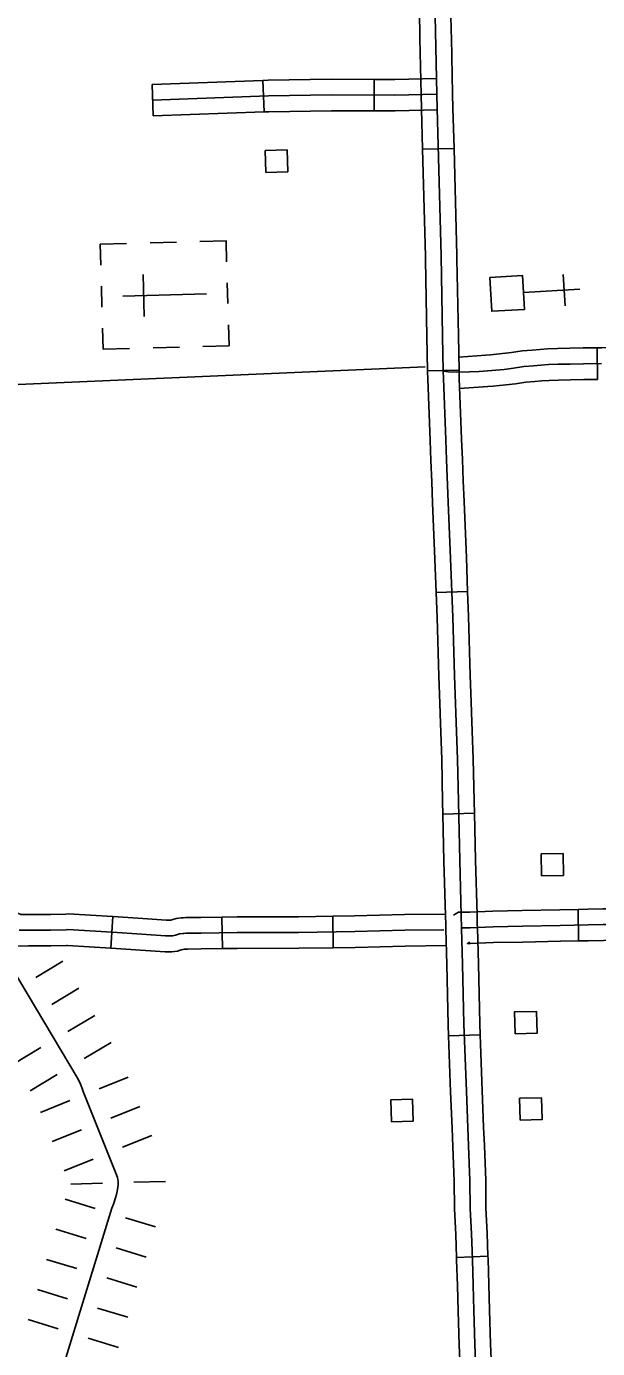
# Model space of a CAD drawing. Extents: x -19 to 366, y -4 to 359.
# Drawn here: x 165.005 to 165.52, y 175.138 to 176.331 of the extents above; entities that cross this region are included whole.
import ezdxf

# ---------------------------------------------------------------- set-up
doc = ezdxf.new("R2010")
doc.units = 0
for name, color, linetype in [('21', 7, 'Continuous'), ('60', 7, 'Continuous'), ('R_Axis Annot', 7, 'Continuous'), ('R_Proposed Const Limits', 7, 'Continuous'), ('R_ROW', 7, 'Continuous'), ('R_ROW Annot', 7, 'Continuous'), ('Sheet Fence', 7, 'Continuous'), ('T_Indications', 7, 'Continuous')]:
    doc.layers.add(name, color=color, linetype=linetype)

msp = doc.modelspace()

# ---------------------------------------------------------------- linework, layer by layer
at = {"layer": '21'}
for points in [[(165.2208, 176.1991), (165.2202, 176.2188), (165.24, 176.2194), (165.2405, 176.1997)], [(165.4695, 175.5647), (165.4692, 175.5844), (165.489, 175.5847), (165.4893, 175.565)], [(165.4457, 175.4222), (165.4451, 175.4419), (165.4649, 175.4424), (165.4655, 175.4227)], [(165.334, 175.3428), (165.3334, 175.3625), (165.3532, 175.3631), (165.3538, 175.3434)], [(165.4502, 175.3443), (165.4497, 175.364), (165.4694, 175.3645), (165.47, 175.3448)]]:
    msp.add_lwpolyline(points, close=True, dxfattribs=at)
at = {"layer": '60'}
for p, q in [((165.1281, 176.1359), (165.1164, 176.1356)), ((165.1281, 176.1359), (165.1401, 176.1362)), ((165.111, 176.0691), (165.11, 176.1071)), ((165.1865, 176.0808), (165.186, 176.0997)), ((165.4891, 176.1072), (165.4907, 176.0788)), ((165.0724, 176.0965), (165.0729, 176.0776)), ((165.0916, 176.0875), (165.1673, 176.0896)), ((165.1294, 176.0886), (165.1294, 176.0886)), ((165.1294, 176.0886), (165.1294, 176.0886)), ((165.5041, 176.0938), (165.4532, 176.0909)), ((165.1191, 176.0409), (165.1428, 176.0416))]:
    msp.add_line(p, q, dxfattribs=at)
for points in [[(165.1612, 176.1368), (165.1849, 176.1375), (165.1854, 176.1186)], [(165.0718, 176.1154), (165.0713, 176.1343), (165.095, 176.135)], [(165.0734, 176.0586), (165.074, 176.0396), (165.0976, 176.0403)], [(165.187, 176.0618), (165.1876, 176.0428), (165.1639, 176.0422)]]:
    msp.add_lwpolyline(points, dxfattribs=at)
msp.add_lwpolyline([(165.4228, 176.1045), (165.4523, 176.1062), (165.4541, 176.0756), (165.4246, 176.0739)], close=True, dxfattribs=at)
at = {"layer": 'R_Axis Annot'}
msp.add_lwpolyline([(164.5812, 175.9897), (165.3645, 176.0237)], dxfattribs=at)
at = {"layer": 'R_Proposed Const Limits'}
for p, q in [((165.0131, 175.473), (165.0375, 175.4876)), ((165.0276, 175.4486), (165.052, 175.4632)), ((165.0276, 175.4486), (165.052, 175.4632)), ((165.0422, 175.4243), (165.0666, 175.4388)), ((164.9934, 175.3951), (165.0178, 175.4097)), ((165.0567, 175.3999), (165.0811, 175.4144)), ((165.008, 175.3707), (165.0324, 175.3853)), ((165.0703, 175.3725), (165.0966, 175.3831)), ((165.0703, 175.3725), (165.0966, 175.3831)), ((165.0175, 175.3513), (165.0439, 175.3619)), ((165.0175, 175.3513), (165.0439, 175.3619)), ((165.0809, 175.3461), (165.1072, 175.3567)), ((165.0281, 175.325), (165.0545, 175.3355)), ((165.0914, 175.3198), (165.1178, 175.3303)), ((165.0387, 175.2986), (165.0651, 175.3092)), ((165.1017, 175.2882), (165.1301, 175.2889)), ((165.1017, 175.2882), (165.1301, 175.2889)), ((165.0449, 175.2866), (165.0733, 175.2874)), ((165.0449, 175.2866), (165.0733, 175.2874)), ((165.0397, 175.273), (165.0669, 175.2646)), ((165.094, 175.2562), (165.1212, 175.2479)), ((165.0314, 175.2458), (165.0585, 175.2374)), ((165.0857, 175.2291), (165.1128, 175.2207)), ((165.023, 175.2187), (165.0502, 175.2103)), ((165.023, 175.2187), (165.0502, 175.2103)), ((165.0773, 175.2019), (165.1045, 175.1936)), ((165.0773, 175.2019), (165.1045, 175.1936)), ((165.0146, 175.1915), (165.0418, 175.1831)), ((165.0689, 175.1748), (165.0961, 175.1664)), ((165.0063, 175.1644), (165.0334, 175.156)), ((165.0606, 175.1476), (165.0877, 175.1393))]:
    msp.add_line(p, q, dxfattribs=at)
msp.add_lwpolyline([(164.9751, 175.509), (165.0514, 175.3811), (165.0536, 175.3766), (165.054, 175.3751), (165.0549, 175.3728), (165.0559, 175.3702), (165.0855, 175.2963), (165.087, 175.2926), (165.0874, 175.289), (165.0875, 175.2859), (165.0869, 175.2816), (165.0861, 175.2772), (165.0852, 175.2743), (165.0833, 175.2684), (165.0819, 175.2649), (164.9999, 174.9989)], dxfattribs=at)
at = {"layer": 'R_ROW'}
for p, q in [((165.3906, 176.2208), (165.3622, 176.2201)), ((165.3951, 176.0208), (165.3667, 176.0202)), ((165.3704, 175.92), (165.3704, 175.92)), ((165.3744, 175.8201), (165.4028, 175.8212)), ((165.3806, 175.6204), (165.409, 175.6211)), ((165.3831, 175.5204), (165.3831, 175.5204)), ((165.4141, 175.4213), (165.3857, 175.4203)), ((165.3928, 175.2204), (165.4212, 175.2215))]:
    msp.add_line(p, q, dxfattribs=at)
for points in [[(165.351, 177.02), (165.3527, 176.9565), (165.3552, 176.887), (165.3556, 176.8768), (165.3606, 176.7622), (165.3641, 176.6553), (165.3681, 176.5578), (165.3715, 176.4389), (165.3739, 176.3262), (165.3751, 176.2698)], [(165.3598, 176.3201), (165.3597, 176.3259), (165.3577, 176.4201)], [(165.3861, 176.4207), (165.3881, 176.3265), (165.3882, 176.3207)], [(165.3622, 176.2201), (165.3612, 176.2565), (165.3609, 176.2695), (165.3598, 176.3201)], [(165.3882, 176.3207), (165.3893, 176.2701), (165.3896, 176.2571), (165.3906, 176.2208)], [(165.3751, 176.2698), (165.3754, 176.2568), (165.3789, 176.1239), (165.3803, 176.0515), (165.3809, 176.0198)], [(165.3622, 176.2201), (165.3647, 176.1236), (165.3648, 176.1202)], [(165.3906, 176.2208), (165.3931, 176.1242), (165.3932, 176.1208)], [(165.3648, 176.1202), (165.3661, 176.0512), (165.3667, 176.0202)], [(165.3932, 176.1208), (165.3945, 176.0517), (165.3951, 176.0208)], [(165.3667, 176.0202), (165.3667, 176.0196), (165.3668, 176.0129), (165.3689, 175.9573), (165.3697, 175.9392), (165.3704, 175.92)], [(165.3809, 176.0198), (165.381, 176.0133), (165.3831, 175.9578), (165.3839, 175.9398), (165.3854, 175.9016), (165.3875, 175.8509), (165.3895, 175.798), (165.391, 175.7453), (165.3926, 175.703), (165.3937, 175.6699), (165.3945, 175.6318), (165.3957, 175.5784), (165.3971, 175.5293), (165.3974, 175.517)], [(165.3988, 175.9211), (165.3981, 175.9403), (165.3973, 175.9584), (165.3952, 176.0137), (165.3951, 176.0201), (165.3951, 176.0208)], [(165.4028, 175.8212), (165.4017, 175.8515), (165.3996, 175.9022), (165.3988, 175.9211)], [(165.3704, 175.92), (165.3712, 175.901), (165.3733, 175.8503), (165.3744, 175.8201)], [(165.3744, 175.8201), (165.3753, 175.7976), (165.3768, 175.7448), (165.3777, 175.7202)], [(165.4028, 175.8212), (165.4037, 175.7985), (165.4052, 175.7458), (165.4061, 175.7212)], [(165.3777, 175.7202), (165.3784, 175.7025), (165.3795, 175.6695), (165.3803, 175.6315), (165.3806, 175.6204)], [(165.4061, 175.7212), (165.4067, 175.7035), (165.4079, 175.6703), (165.4087, 175.6321), (165.409, 175.6211)], [(165.3831, 175.5204), (165.3829, 175.5289), (165.3815, 175.578), (165.3806, 175.6204)], [(165.409, 175.6211), (165.4099, 175.5788), (165.4113, 175.5296), (165.4115, 175.5211)], [(165.3857, 175.4203), (165.3853, 175.4303), (165.3841, 175.4846), (165.3832, 175.5166), (165.3831, 175.5204)], [(165.3974, 175.517), (165.3983, 175.4849), (165.3995, 175.4307), (165.4017, 175.3704), (165.403, 175.3374), (165.4049, 175.2894), (165.4052, 175.2647), (165.4063, 175.2416), (165.4071, 175.2186), (165.4078, 175.1955), (165.4084, 175.1725), (165.4094, 175.1421), (165.4105, 175.1103)], [(165.4115, 175.5211), (165.4116, 175.5174), (165.4125, 175.4853), (165.4137, 175.4311), (165.4141, 175.4213)], [(165.3857, 175.4203), (165.3875, 175.3699), (165.3888, 175.3369), (165.3895, 175.3203)], [(165.4141, 175.4213), (165.4159, 175.371), (165.4172, 175.338), (165.4179, 175.3215)], [(165.3895, 175.3203), (165.3907, 175.2891), (165.391, 175.2643), (165.3921, 175.2411), (165.3928, 175.2204)], [(165.4179, 175.3215), (165.4192, 175.2898), (165.4194, 175.2651), (165.4204, 175.2422), (165.4212, 175.2215)], [(165.396, 175.1205), (165.3952, 175.1416), (165.3942, 175.1721), (165.3936, 175.1951), (165.3929, 175.2181), (165.3928, 175.2204)], [(165.4212, 175.2215), (165.4213, 175.2191), (165.422, 175.1959), (165.4226, 175.1729), (165.4236, 175.1426), (165.4243, 175.1215)]]:
    msp.add_lwpolyline(points, dxfattribs=at)
at = {"layer": 'R_ROW Annot'}
for p, q in [((165.1191, 176.2501), (165.1181, 176.2785)), ((165.2191, 176.2537), (165.218, 176.2821)), ((165.3185, 176.2547), (165.3186, 176.2831)), ((165.0826, 175.5279), (165.0809, 175.4995)), ((165.1811, 175.5274), (165.1816, 175.499)), ((165.2812, 175.5282), (165.2816, 175.4998))]:
    msp.add_line(p, q, dxfattribs=at)
for points in [[(165.1181, 176.2785), (165.218, 176.2821)], [(165.218, 176.2821), (165.2228, 176.2823), (165.2798, 176.2832), (165.3186, 176.2831)], [(165.3186, 176.2831), (165.3371, 176.283), (165.3748, 176.284)], [(165.1186, 176.2643), (165.2232, 176.2681), (165.2799, 176.269), (165.3372, 176.2688), (165.3751, 176.2698)], [(165.2191, 176.2537), (165.2236, 176.2539), (165.28, 176.2548), (165.3185, 176.2547)], [(165.3185, 176.2547), (165.3374, 176.2546), (165.3755, 176.2556)], [(165.1191, 176.2501), (165.2191, 176.2537)], [(165.0826, 175.5279), (165.0424, 175.5303), (165.0404, 175.5302), (165.0264, 175.5299), (165.018, 175.5299), (165.0118, 175.5299), (165.0088, 175.5299), (165.0062, 175.5298), (165.0002, 175.5297), (164.9995, 175.5299), (164.999, 175.5301), (164.9977, 175.5306), (164.9973, 175.5308), (164.9967, 175.5311), (164.9965, 175.5312), (164.996, 175.5317), (164.9958, 175.5318), (164.9957, 175.5319), (164.9954, 175.5323), (164.9946, 175.533), (164.9941, 175.5335)], [(165.1811, 175.5274), (165.1622, 175.5271), (165.1504, 175.527), (165.1485, 175.527), (165.1464, 175.5269), (165.1446, 175.5269), (165.14, 175.5261), (165.136, 175.525), (165.1349, 175.5246), (165.1347, 175.5246), (165.1308, 175.5246), (165.1098, 175.5261), (165.0829, 175.5279), (165.0826, 175.5279)], [(165.2812, 175.5282), (165.2502, 175.5277), (165.1948, 175.5276), (165.1811, 175.5274)], [(165.3829, 175.5302), (165.346, 175.5297), (165.3007, 175.5285), (165.2812, 175.5282)], [(165.3813, 175.516), (165.3463, 175.5155), (165.301, 175.5143), (165.2503, 175.5135), (165.1949, 175.5134), (165.1623, 175.5129), (165.1504, 175.5128), (165.1487, 175.5128), (165.1468, 175.5127), (165.146, 175.5127), (165.143, 175.5122), (165.1402, 175.5115), (165.1392, 175.5111), (165.1379, 175.5107), (165.1367, 175.5105), (165.1352, 175.5104), (165.1303, 175.5104), (165.1088, 175.5119), (165.082, 175.5137), (165.0421, 175.5161), (165.0407, 175.516), (165.0266, 175.5157), (165.0179, 175.5157), (165.0119, 175.5157), (165.0092, 175.5157), (165.0064, 175.5156), (164.9983, 175.5155)], [(165.0809, 175.4995), (165.0419, 175.5019), (165.041, 175.5018), (165.0268, 175.5015), (165.0179, 175.5015), (165.0121, 175.5015), (165.0095, 175.5015), (165.0067, 175.5014), (164.9966, 175.5012), (164.9936, 175.502), (164.9922, 175.5024), (164.9899, 175.5032), (164.9886, 175.5037), (164.9862, 175.5046), (164.985, 175.5052), (164.9841, 175.5057), (164.9821, 175.5066), (164.9792, 175.5087), (164.9788, 175.509), (164.978, 175.5096), (164.9754, 175.512), (164.9749, 175.5125), (164.9748, 175.5127), (164.9743, 175.5132)], [(165.1816, 175.499), (165.1625, 175.4987), (165.1505, 175.4986), (165.1489, 175.4986), (165.1473, 175.4985), (165.1461, 175.4983), (165.1444, 175.4979), (165.1436, 175.4976), (165.1411, 175.4968), (165.1383, 175.4964), (165.1358, 175.4962), (165.1298, 175.4962), (165.1078, 175.4977), (165.0811, 175.4995), (165.0809, 175.4995)], [(165.2816, 175.4998), (165.2505, 175.4993), (165.195, 175.4992), (165.1816, 175.499)], [(165.3836, 175.5018), (165.3466, 175.5013), (165.3013, 175.5001), (165.2816, 175.4998)]]:
    msp.add_lwpolyline(points, dxfattribs=at)
at = {"layer": 'Sheet Fence'}
for points in [[(168.7902, 2.2442), (168.5607, 10.8615), (168.3304, 19.479), (168.0993, 28.0965), (167.8673, 36.7142), (167.6346, 45.3321), (167.4011, 53.95), (167.1668, 62.5681), (166.9316, 71.1863), (166.6957, 79.8047), (166.459, 88.4232), (166.2215, 97.0418), (165.9832, 105.6605), (165.7441, 114.2794), (165.5043, 122.8984), (165.2636, 131.5176), (165.0221, 140.1368), (164.7799, 148.7563), (164.5369, 157.3758), (164.2931, 165.9955), (164.0485, 174.6153), (163.8031, 183.2352), (163.5569, 191.8553), (163.31, 200.4755), (163.0623, 209.0959), (162.8138, 217.7164), (162.5645, 226.337), (162.3145, 234.9577), (162.0637, 243.5786), (161.8121, 252.1997), (161.5597, 260.8208), (161.3066, 269.4421), (161.0527, 278.0636), (160.798, 286.6851), (160.5426, 295.3068), (160.2864, 303.9287), (160.0294, 312.5507), (159.7717, 321.1728), (159.5132, 329.7951), (159.2539, 338.4175), (158.9939, 347.04)], [(0, 172.2839), (7.1335, 172.2883), (14.267, 172.3015), (21.4005, 172.3236), (28.5339, 172.3544), (35.6673, 172.3941), (42.8006, 172.4426), (49.9339, 172.4999), (57.0671, 172.566), (64.2002, 172.6409), (71.3332, 172.7246), (78.4661, 172.8172), (85.5989, 172.9186), (92.7315, 173.0287), (99.8641, 173.1477), (106.9964, 173.2755), (114.1286, 173.4122), (121.2606, 173.5576), (128.3925, 173.7119), (135.5241, 173.8749), (142.6555, 174.0468), (149.7867, 174.2275), (156.9177, 174.417), (164.0485, 174.6153), (171.179, 174.8224), (178.3092, 175.0383), (185.4392, 175.2631), (192.5688, 175.4966), (199.6982, 175.739), (206.8273, 175.9902), (213.9561, 176.2502), (221.0845, 176.5189), (228.2126, 176.7965), (235.3404, 177.083), (242.4677, 177.3782), (249.5948, 177.6822), (256.7214, 177.995), (263.8476, 178.3167), (270.9735, 178.6471), (278.0989, 178.9863), (285.2239, 179.3344), (292.3485, 179.6912), (299.4726, 180.0569), (306.5963, 180.4314), (313.7195, 180.8146), (320.8422, 181.2067), (327.9644, 181.6076), (335.0862, 182.0172), (342.2074, 182.4357)]]:
    msp.add_spline(points, degree=3, dxfattribs=at)
at = {"layer": 'T_Indications'}
for p, q in [((165.5197, 176.0409), (165.5201, 176.0125)), ((165.5026, 175.5344), (165.503, 175.5059))]:
    msp.add_line(p, q, dxfattribs=at)
for points in [[(165.5197, 176.0409), (165.5071, 176.0408), (165.4949, 176.0405), (165.484, 176.0403), (165.475, 176.0399), (165.4679, 176.0395), (165.4612, 176.0389), (165.4519, 176.0381), (165.4423, 176.0366), (165.4343, 176.0357), (165.4234, 176.0346), (165.4192, 176.0343)], [(165.6196, 176.0404), (165.6164, 176.0403), (165.5941, 176.041), (165.5751, 176.0416), (165.5612, 176.0415), (165.5395, 176.0413), (165.5235, 176.041), (165.5197, 176.0409)], [(165.4192, 176.0343), (165.3949, 176.0326)], [(165.5237, 176.0268), (165.5073, 176.0266), (165.4952, 176.0263), (165.4844, 176.0261), (165.4757, 176.0258), (165.4689, 176.0253), (165.4624, 176.0248), (165.4536, 176.024), (165.4442, 176.0225), (165.4358, 176.0215), (165.4246, 176.0204), (165.4133, 176.0197), (165.4044, 176.0194), (165.3929, 176.019), (165.3857, 176.0194), (165.3809, 176.0198)], [(165.4211, 176.006), (165.3956, 176.0042)], [(165.5201, 176.0125), (165.5076, 176.0124), (165.4955, 176.0121), (165.4849, 176.0119), (165.4765, 176.0116), (165.4699, 176.0111), (165.4636, 176.0106), (165.4553, 176.0099), (165.4461, 176.0085), (165.4373, 176.0074), (165.4258, 176.0063), (165.4211, 176.006)], [(165.4026, 175.532), (165.3945, 175.5318), (165.3901, 175.5291)], [(165.5026, 175.5344), (165.4861, 175.5341), (165.452, 175.5333), (165.4255, 175.5328), (165.4047, 175.532), (165.4026, 175.532)], [(165.6035, 175.5118), (165.5863, 175.5182), (165.5622, 175.5297), (165.5577, 175.5313), (165.5538, 175.5325), (165.5497, 175.5335), (165.5452, 175.5344), (165.5425, 175.5347), (165.5381, 175.5351), (165.5316, 175.535), (165.5247, 175.5348), (165.5112, 175.5345), (165.5026, 175.5344)], [(165.6615, 175.4257), (165.6458, 175.4367), (165.6393, 175.4472), (165.6361, 175.4595), (165.627, 175.4752), (165.6179, 175.4876), (165.6016, 175.4973), (165.5807, 175.5051), (165.5568, 175.5166), (165.5534, 175.5177), (165.55, 175.5188), (165.5465, 175.5196), (165.543, 175.5204), (165.5411, 175.5206), (165.5376, 175.5209), (165.5318, 175.5208), (165.5251, 175.5206), (165.5115, 175.5203), (165.4864, 175.5199), (165.4523, 175.5191), (165.4259, 175.5186), (165.4051, 175.5178), (165.3986, 175.5177), (165.3974, 175.517)], [(165.4031, 175.5036), (165.4027, 175.5036), (165.4048, 175.5048)], [(165.503, 175.5059), (165.4867, 175.5057), (165.4526, 175.5049), (165.4263, 175.5044), (165.4055, 175.5036), (165.4031, 175.5036)], [(165.5935, 175.4852), (165.5752, 175.4921), (165.5515, 175.5034), (165.5491, 175.5042), (165.5462, 175.5051), (165.5433, 175.5058), (165.5407, 175.5063), (165.5398, 175.5064), (165.5371, 175.5067), (165.5321, 175.5066), (165.5255, 175.5064), (165.5117, 175.5061), (165.503, 175.5059)]]:
    msp.add_lwpolyline(points, dxfattribs=at)

doc.saveas('drawing.dxf')
